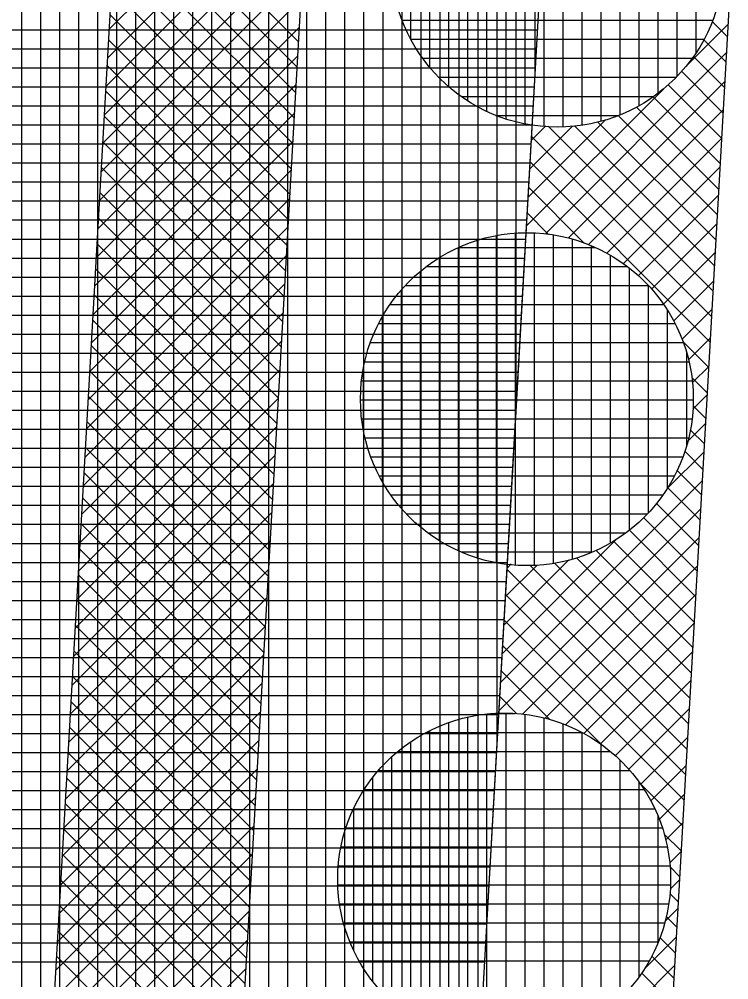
# Model space of a CAD drawing. Extents: x -565346 to -564154, y -1097386 to -1095620.
# Drawn here: x -564276.62 to -564269.15, y -1096875.78 to -1096865.68 of the extents above; entities that cross this region are included whole.
import ezdxf

# ---------------------------------------------------------------- set-up
doc = ezdxf.new("R2010")
doc.units = 0
for name, color, linetype in [('Vrstva 13', 7, 'Continuous'), ('Vrstva 41', 7, 'Continuous'), ('Vrstva 42', 7, 'Continuous'), ('Vrstva 43', 7, 'Continuous'), ('Vrstva 44', 7, 'Continuous')]:
    doc.layers.add(name, color=color, linetype=linetype)

msp = doc.modelspace()

# ---------------------------------------------------------------- linework, layer by layer
at = {"layer": 'Vrstva 13'}
for p, q in [((-564269.4, -1096869.98), (-564261.08, -1096723.43)), ((-564277.71, -1097016.43), (-564269.4, -1096869.98))]:
    msp.add_line(p, q, dxfattribs=at)
at = {"layer": 'Vrstva 41'}
msp.add_lwpolyline([(-564261.274, -1096726.84), (-564263.271, -1096726.726), (-564271.397, -1096869.867), (-564273.472, -1096906.437), (-564271.475, -1096906.55), (-564269.4, -1096869.98)], close=True, dxfattribs=at)
at = {"layer": 'Vrstva 42'}
for p, q in [((-564273.549, -1096863.665), (-564275.672, -1096865.788)), ((-564273.566, -1096863.965), (-564275.689, -1096866.088)), ((-564275.572, -1096864.022), (-564273.677, -1096865.917)), ((-564273.583, -1096864.264), (-564275.706, -1096866.388)), ((-564275.587, -1096864.289), (-564273.692, -1096866.184)), ((-564273.6, -1096864.564), (-564275.723, -1096866.687)), ((-564275.602, -1096864.557), (-564273.707, -1096866.452)), ((-564273.617, -1096864.864), (-564275.74, -1096866.987)), ((-564275.617, -1096864.825), (-564273.722, -1096866.72)), ((-564273.634, -1096865.164), (-564275.757, -1096867.287)), ((-564275.633, -1096865.092), (-564273.738, -1096866.987)), ((-564275.648, -1096865.36), (-564273.753, -1096867.255)), ((-564273.651, -1096865.464), (-564275.774, -1096867.587)), ((-564275.663, -1096865.628), (-564273.768, -1096867.523)), ((-564273.668, -1096865.764), (-564275.791, -1096867.887)), ((-564269.159, -1096865.73), (-564269.612, -1096866.184)), ((-564269.327, -1096865.702), (-564269.166, -1096865.863)), ((-564275.678, -1096865.895), (-564273.783, -1096867.79)), ((-564269.416, -1096865.896), (-564269.181, -1096866.13)), ((-564273.685, -1096866.064), (-564275.808, -1096868.187)), ((-564269.176, -1096866.03), (-564271.081, -1096867.936)), ((-564269.524, -1096866.071), (-564269.197, -1096866.398)), ((-564275.693, -1096866.163), (-564273.798, -1096868.058)), ((-564269.649, -1096866.229), (-564269.212, -1096866.666)), ((-564273.702, -1096866.364), (-564275.825, -1096868.487)), ((-564269.193, -1096866.33), (-564270.843, -1096867.98)), ((-564269.79, -1096866.37), (-564269.227, -1096866.933)), ((-564275.709, -1096866.431), (-564273.814, -1096868.326)), ((-564269.834, -1096866.406), (-564271.283, -1096867.854)), ((-564269.948, -1096866.495), (-564269.242, -1096867.201)), ((-564273.719, -1096866.663), (-564275.842, -1096868.786)), ((-564269.21, -1096866.63), (-564270.629, -1096868.049)), ((-564270.317, -1096866.692), (-564269.273, -1096867.736)), ((-564270.123, -1096866.603), (-564269.257, -1096867.469)), ((-564275.724, -1096866.698), (-564273.829, -1096868.593)), ((-564270.449, -1096866.738), (-564271.266, -1096867.555)), ((-564270.532, -1096866.76), (-564269.288, -1096868.004)), ((-564270.8, -1096866.806), (-564271.249, -1096867.255)), ((-564271.078, -1096866.801), (-564271.232, -1096866.955)), ((-564271.054, -1096866.804), (-564269.318, -1096868.539)), ((-564270.771, -1096866.804), (-564269.303, -1096868.271)), ((-564273.736, -1096866.963), (-564275.859, -1096869.086)), ((-564275.739, -1096866.966), (-564273.844, -1096868.861)), ((-564271.229, -1096866.911), (-564269.333, -1096868.807)), ((-564269.227, -1096866.93), (-564270.436, -1096868.139)), ((-564271.244, -1096867.179), (-564269.349, -1096869.074)), ((-564273.753, -1096867.263), (-564275.876, -1096869.386)), ((-564275.754, -1096867.233), (-564273.859, -1096869.129)), ((-564269.244, -1096867.23), (-564270.261, -1096868.247)), ((-564275.769, -1096867.501), (-564273.874, -1096869.396)), ((-564271.26, -1096867.446), (-564270.673, -1096868.033)), ((-564273.77, -1096867.563), (-564275.893, -1096869.686)), ((-564269.261, -1096867.53), (-564270.104, -1096868.373)), ((-564275.785, -1096867.769), (-564273.89, -1096869.664)), ((-564271.275, -1096867.714), (-564271.048, -1096867.941)), ((-564273.787, -1096867.863), (-564275.91, -1096869.986)), ((-564269.278, -1096867.829), (-564269.964, -1096868.515)), ((-564275.8, -1096868.036), (-564273.905, -1096869.931)), ((-564273.804, -1096868.163), (-564275.927, -1096870.286)), ((-564269.295, -1096868.129), (-564269.839, -1096868.674)), ((-564275.815, -1096868.304), (-564273.92, -1096870.199)), ((-564273.821, -1096868.463), (-564275.944, -1096870.586)), ((-564269.312, -1096868.429), (-564269.732, -1096868.85)), ((-564275.83, -1096868.572), (-564273.935, -1096870.467)), ((-564273.838, -1096868.762), (-564275.961, -1096870.886)), ((-564269.329, -1096868.729), (-564269.644, -1096869.044)), ((-564275.845, -1096868.839), (-564273.95, -1096870.734)), ((-564273.855, -1096869.062), (-564275.978, -1096871.185)), ((-564275.861, -1096869.107), (-564273.965, -1096871.002)), ((-564269.633, -1096869.073), (-564269.364, -1096869.342)), ((-564269.346, -1096869.029), (-564269.576, -1096869.259)), ((-564273.872, -1096869.362), (-564275.995, -1096871.485)), ((-564275.876, -1096869.375), (-564273.981, -1096871.27)), ((-564269.363, -1096869.329), (-564269.534, -1096869.499)), ((-564269.541, -1096869.448), (-564269.379, -1096869.61)), ((-564273.889, -1096869.662), (-564276.013, -1096871.785)), ((-564275.891, -1096869.642), (-564273.996, -1096871.537)), ((-564269.38, -1096869.629), (-564269.53, -1096869.778)), ((-564269.528, -1096869.744), (-564269.394, -1096869.877)), ((-564275.906, -1096869.91), (-564274.011, -1096871.805)), ((-564273.906, -1096869.962), (-564276.03, -1096872.085)), ((-564269.397, -1096869.929), (-564269.583, -1096870.114)), ((-564269.556, -1096869.999), (-564269.409, -1096870.145)), ((-564275.921, -1096870.178), (-564274.026, -1096872.073)), ((-564269.414, -1096870.228), (-564269.801, -1096870.615)), ((-564269.613, -1096870.224), (-564269.425, -1096870.413)), ((-564273.923, -1096870.262), (-564276.047, -1096872.385)), ((-564269.695, -1096870.425), (-564269.44, -1096870.68)), ((-564275.936, -1096870.445), (-564274.041, -1096872.34)), ((-564269.431, -1096870.528), (-564271.555, -1096872.652)), ((-564273.94, -1096870.562), (-564276.064, -1096872.685)), ((-564269.796, -1096870.607), (-564269.455, -1096870.948)), ((-564275.952, -1096870.713), (-564274.057, -1096872.608)), ((-564269.448, -1096870.828), (-564271.572, -1096872.952)), ((-564269.914, -1096870.772), (-564269.47, -1096871.216)), ((-564273.957, -1096870.861), (-564276.081, -1096872.985)), ((-564270.049, -1096870.92), (-564269.485, -1096871.483)), ((-564275.967, -1096870.981), (-564274.072, -1096872.876)), ((-564269.465, -1096871.128), (-564271.322, -1096872.985)), ((-564270.199, -1096871.052), (-564269.5, -1096871.751)), ((-564273.974, -1096871.161), (-564276.098, -1096873.284)), ((-564270.333, -1096871.147), (-564271.538, -1096872.352)), ((-564270.366, -1096871.168), (-564269.516, -1096872.019)), ((-564275.982, -1096871.248), (-564274.087, -1096873.143)), ((-564270.55, -1096871.267), (-564269.531, -1096872.286)), ((-564270.834, -1096871.365), (-564271.521, -1096872.052)), ((-564271.17, -1096871.418), (-564271.504, -1096871.753)), ((-564271.441, -1096871.407), (-564271.487, -1096871.453)), ((-564271.243, -1096871.422), (-564269.576, -1096873.089)), ((-564269.482, -1096871.428), (-564271.084, -1096873.03)), ((-564270.985, -1096871.398), (-564269.561, -1096872.822)), ((-564270.756, -1096871.344), (-564269.546, -1096872.554)), ((-564273.992, -1096871.461), (-564276.115, -1096873.584)), ((-564275.997, -1096871.516), (-564274.102, -1096873.411)), ((-564271.487, -1096871.461), (-564269.592, -1096873.357)), ((-564271.503, -1096871.729), (-564269.607, -1096873.625)), ((-564269.499, -1096871.728), (-564270.87, -1096873.099)), ((-564274.009, -1096871.761), (-564276.132, -1096873.884)), ((-564276.012, -1096871.784), (-564274.117, -1096873.679)), ((-564271.518, -1096871.996), (-564269.622, -1096873.892)), ((-564269.516, -1096872.028), (-564270.677, -1096873.189)), ((-564274.026, -1096872.061), (-564276.149, -1096874.184)), ((-564276.028, -1096872.051), (-564274.133, -1096873.946)), ((-564276.043, -1096872.319), (-564274.148, -1096874.214)), ((-564271.533, -1096872.264), (-564270.497, -1096873.301)), ((-564269.533, -1096872.327), (-564270.502, -1096873.297)), ((-564274.043, -1096872.361), (-564276.166, -1096874.484)), ((-564271.548, -1096872.532), (-564271.037, -1096873.043)), ((-564276.058, -1096872.586), (-564274.163, -1096874.482)), ((-564269.55, -1096872.627), (-564270.345, -1096873.422)), ((-564274.06, -1096872.661), (-564276.183, -1096874.784)), ((-564276.073, -1096872.854), (-564274.178, -1096874.749)), ((-564271.563, -1096872.799), (-564271.381, -1096872.981)), ((-564269.567, -1096872.927), (-564270.205, -1096873.564)), ((-564274.077, -1096872.96), (-564276.2, -1096875.084)), ((-564276.088, -1096873.122), (-564274.193, -1096875.017)), ((-564274.094, -1096873.26), (-564276.217, -1096875.383)), ((-564269.584, -1096873.227), (-564270.08, -1096873.723)), ((-564276.104, -1096873.389), (-564274.208, -1096875.285)), ((-564274.111, -1096873.56), (-564276.234, -1096875.683)), ((-564269.601, -1096873.527), (-564269.973, -1096873.898)), ((-564276.119, -1096873.657), (-564274.224, -1096875.552)), ((-564270.091, -1096873.707), (-564269.637, -1096874.16)), ((-564274.128, -1096873.86), (-564276.251, -1096875.983)), ((-564269.618, -1096873.827), (-564269.884, -1096874.093)), ((-564276.134, -1096873.925), (-564274.239, -1096875.82)), ((-564274.145, -1096874.16), (-564276.268, -1096876.283)), ((-564269.635, -1096874.127), (-564269.816, -1096874.307)), ((-564276.149, -1096874.192), (-564274.254, -1096876.088)), ((-564269.833, -1096874.247), (-564269.652, -1096874.428)), ((-564274.162, -1096874.46), (-564276.285, -1096876.583)), ((-564276.164, -1096874.46), (-564274.269, -1096876.355)), ((-564269.652, -1096874.426), (-564269.774, -1096874.548)), ((-564269.771, -1096874.591), (-564269.668, -1096874.695)), ((-564274.179, -1096874.76), (-564276.302, -1096876.883)), ((-564276.18, -1096874.728), (-564274.284, -1096876.623)), ((-564269.669, -1096874.726), (-564269.77, -1096874.827)), ((-564269.772, -1096874.873), (-564269.683, -1096874.963)), ((-564274.196, -1096875.059), (-564276.319, -1096877.183)), ((-564276.195, -1096874.995), (-564274.3, -1096876.891)), ((-564269.686, -1096875.026), (-564269.822, -1096875.162)), ((-564269.81, -1096875.118), (-564269.698, -1096875.23)), ((-564276.21, -1096875.263), (-564274.315, -1096877.158)), ((-564274.213, -1096875.359), (-564276.336, -1096877.483)), ((-564269.703, -1096875.326), (-564270.038, -1096875.661)), ((-564269.877, -1096875.335), (-564269.713, -1096875.498)), ((-564276.225, -1096875.531), (-564274.33, -1096877.426)), ((-564269.963, -1096875.531), (-564269.728, -1096875.766)), ((-564274.23, -1096875.659), (-564276.353, -1096877.782)), ((-564269.72, -1096875.626), (-564271.72, -1096877.626)), ((-564270.069, -1096875.708), (-564269.743, -1096876.033))]:
    msp.add_line(p, q, dxfattribs=at)
msp.add_lwpolyline([(-564265.767, -1096726.584), (-564267.764, -1096726.471), (-564277.965, -1096906.182), (-564275.968, -1096906.295), (-564273.893, -1096869.725)], close=True, dxfattribs=at)
at = {"layer": 'Vrstva 43'}
for p, q in [((-564271.19, -1096866.235), (-564271.19, -1096742.711)), ((-564271.39, -1096869.758), (-564271.39, -1096746.234)), ((-564271.59, -1096873.282), (-564271.59, -1096749.757)), ((-564271.79, -1096876.805), (-564271.79, -1096753.28)), ((-564271.99, -1096880.329), (-564271.99, -1096756.803)), ((-564272.19, -1096883.852), (-564272.19, -1096760.326)), ((-564272.39, -1096887.375), (-564272.39, -1096763.849)), ((-564272.59, -1096890.899), (-564272.59, -1096767.372)), ((-564272.79, -1096894.422), (-564272.79, -1096770.895)), ((-564272.99, -1096897.946), (-564272.99, -1096774.418)), ((-564273.19, -1096901.469), (-564273.19, -1096777.942)), ((-564273.39, -1096904.992), (-564273.39, -1096781.465)), ((-564273.59, -1096931.471), (-564273.59, -1096784.988)), ((-564273.79, -1096931.459), (-564273.79, -1096788.511)), ((-564273.99, -1096931.448), (-564273.99, -1096792.034)), ((-564274.19, -1096931.437), (-564274.19, -1096795.557)), ((-564274.39, -1096931.425), (-564274.39, -1096799.08)), ((-564274.59, -1096931.414), (-564274.59, -1096802.603)), ((-564274.79, -1096931.403), (-564274.79, -1096806.126)), ((-564274.99, -1096933.194), (-564274.99, -1096809.649)), ((-564275.19, -1096936.717), (-564275.19, -1096813.172)), ((-564275.39, -1096940.239), (-564275.39, -1096816.695)), ((-564275.59, -1096943.762), (-564275.59, -1096820.218)), ((-564275.79, -1096947.285), (-564275.79, -1096823.741)), ((-564275.99, -1096950.808), (-564275.99, -1096827.264)), ((-564276.19, -1096954.331), (-564276.19, -1096830.787)), ((-564276.39, -1096957.854), (-564276.39, -1096834.31)), ((-564276.59, -1096961.376), (-564276.59, -1096837.833)), ((-564278.177, -1096865.79), (-564271.165, -1096865.79)), ((-564278.188, -1096865.99), (-564271.176, -1096865.99)), ((-564278.2, -1096866.19), (-564271.187, -1096866.19)), ((-564278.211, -1096866.39), (-564271.199, -1096866.39)), ((-564278.223, -1096866.59), (-564271.21, -1096866.59)), ((-564278.234, -1096866.79), (-564271.222, -1096866.79)), ((-564278.245, -1096866.99), (-564271.233, -1096866.99)), ((-564278.257, -1096867.19), (-564271.244, -1096867.19)), ((-564278.268, -1096867.39), (-564271.256, -1096867.39)), ((-564278.279, -1096867.59), (-564271.267, -1096867.59)), ((-564278.291, -1096867.79), (-564271.278, -1096867.79)), ((-564278.302, -1096867.99), (-564271.29, -1096867.99)), ((-564278.313, -1096868.19), (-564271.301, -1096868.19)), ((-564278.325, -1096868.39), (-564271.312, -1096868.39)), ((-564278.336, -1096868.59), (-564271.324, -1096868.59)), ((-564278.347, -1096868.79), (-564271.335, -1096868.79)), ((-564278.359, -1096868.99), (-564271.346, -1096868.99)), ((-564278.37, -1096869.19), (-564271.358, -1096869.19)), ((-564278.381, -1096869.39), (-564271.369, -1096869.39)), ((-564278.393, -1096869.59), (-564271.38, -1096869.59)), ((-564278.404, -1096869.79), (-564271.392, -1096869.79)), ((-564278.416, -1096869.99), (-564271.403, -1096869.99)), ((-564278.427, -1096870.19), (-564271.414, -1096870.19)), ((-564278.438, -1096870.39), (-564271.426, -1096870.39)), ((-564278.45, -1096870.59), (-564271.437, -1096870.59)), ((-564278.461, -1096870.79), (-564271.449, -1096870.79)), ((-564278.472, -1096870.99), (-564271.46, -1096870.99)), ((-564278.484, -1096871.19), (-564271.471, -1096871.19)), ((-564278.495, -1096871.39), (-564271.483, -1096871.39)), ((-564278.506, -1096871.59), (-564271.494, -1096871.59)), ((-564278.518, -1096871.79), (-564271.505, -1096871.79)), ((-564278.529, -1096871.99), (-564271.517, -1096871.99)), ((-564278.54, -1096872.19), (-564271.528, -1096872.19)), ((-564278.552, -1096872.39), (-564271.539, -1096872.39)), ((-564278.563, -1096872.59), (-564271.551, -1096872.59)), ((-564278.574, -1096872.79), (-564271.562, -1096872.79)), ((-564278.586, -1096872.99), (-564271.573, -1096872.99)), ((-564278.597, -1096873.19), (-564271.585, -1096873.19)), ((-564278.608, -1096873.39), (-564271.596, -1096873.39)), ((-564278.62, -1096873.59), (-564271.607, -1096873.59)), ((-564278.631, -1096873.79), (-564271.619, -1096873.79)), ((-564278.642, -1096873.99), (-564271.63, -1096873.99)), ((-564278.654, -1096874.19), (-564271.642, -1096874.19)), ((-564278.665, -1096874.39), (-564271.653, -1096874.39)), ((-564278.677, -1096874.59), (-564271.664, -1096874.59)), ((-564278.688, -1096874.79), (-564271.676, -1096874.79)), ((-564278.699, -1096874.99), (-564271.687, -1096874.99)), ((-564278.711, -1096875.19), (-564271.698, -1096875.19)), ((-564278.722, -1096875.39), (-564271.71, -1096875.39)), ((-564278.733, -1096875.59), (-564271.721, -1096875.59))]:
    msp.add_line(p, q, dxfattribs=at)
msp.add_lwpolyline([(-564272.899, -1096931.51), (-564271.475, -1096906.55), (-564273.472, -1096906.437), (-564263.271, -1096726.726), (-564261.274, -1096726.84), (-564260.141, -1096706.872)], dxfattribs=at)
at = {"layer": 'Vrstva 44'}
for p, q in [((-564271.3, -1096863.35), (-564271.3, -1096866.779)), ((-564271.1, -1096863.32), (-564271.1, -1096866.806)), ((-564270.9, -1096863.316), (-564270.9, -1096866.811)), ((-564270.7, -1096863.335), (-564270.7, -1096866.794)), ((-564271.5, -1096863.403), (-564271.5, -1096866.726)), ((-564270.5, -1096863.377), (-564270.5, -1096866.753)), ((-564270.3, -1096863.443), (-564270.3, -1096866.685)), ((-564271.7, -1096863.482), (-564271.7, -1096866.646)), ((-564270.1, -1096863.539), (-564270.1, -1096866.588)), ((-564271.9, -1096863.591), (-564271.9, -1096866.537)), ((-564272.1, -1096863.742), (-564272.1, -1096866.386)), ((-564269.9, -1096863.671), (-564269.9, -1096866.459)), ((-564269.7, -1096863.848), (-564269.7, -1096866.28)), ((-564272.3, -1096863.946), (-564272.3, -1096866.183)), ((-564269.5, -1096864.095), (-564269.5, -1096866.031)), ((-564272.5, -1096864.244), (-564272.5, -1096865.884)), ((-564272.588, -1096865.69), (-564269.323, -1096865.69)), ((-564272.497, -1096865.89), (-564269.415, -1096865.89)), ((-564272.373, -1096866.09), (-564269.54, -1096866.09)), ((-564272.203, -1096866.29), (-564269.71, -1096866.29)), ((-564271.967, -1096866.49), (-564269.944, -1096866.49)), ((-564271.602, -1096866.69), (-564270.313, -1096866.69)), ((-564271.8, -1096868.006), (-564271.8, -1096871.343)), ((-564271.6, -1096867.955), (-564271.6, -1096871.392)), ((-564271.4, -1096867.929), (-564271.4, -1096871.418)), ((-564271.2, -1096867.928), (-564271.2, -1096871.421)), ((-564271, -1096867.948), (-564271, -1096871.402)), ((-564270.8, -1096867.992), (-564270.8, -1096871.357)), ((-564272, -1096868.083), (-564272, -1096871.265)), ((-564271.994, -1096868.08), (-564270.559, -1096868.08)), ((-564270.6, -1096868.06), (-564270.6, -1096871.286)), ((-564272.2, -1096868.188), (-564272.2, -1096871.159)), ((-564270.4, -1096868.162), (-564270.4, -1096871.187)), ((-564272.333, -1096868.28), (-564270.222, -1096868.28)), ((-564270.2, -1096868.296), (-564270.2, -1096871.052)), ((-564272.4, -1096868.335), (-564272.4, -1096871.014)), ((-564272.554, -1096868.48), (-564270, -1096868.48)), ((-564270, -1096868.48), (-564270, -1096870.87)), ((-564272.6, -1096868.53), (-564272.6, -1096870.819)), ((-564272.715, -1096868.68), (-564269.837, -1096868.68)), ((-564272.8, -1096868.816), (-564272.8, -1096870.535)), ((-564269.8, -1096868.738), (-564269.8, -1096870.611)), ((-564272.834, -1096868.88), (-564269.719, -1096868.88)), ((-564272.922, -1096869.08), (-564269.632, -1096869.08)), ((-564269.6, -1096869.178), (-564269.6, -1096870.17)), ((-564272.98, -1096869.28), (-564269.572, -1096869.28)), ((-564273, -1096869.378), (-564273, -1096869.967)), ((-564273.014, -1096869.48), (-564269.538, -1096869.48)), ((-564273.025, -1096869.68), (-564269.528, -1096869.68)), ((-564273.013, -1096869.88), (-564269.541, -1096869.88)), ((-564272.979, -1096870.08), (-564269.576, -1096870.08)), ((-564272.917, -1096870.28), (-564269.635, -1096870.28)), ((-564272.828, -1096870.48), (-564269.725, -1096870.48)), ((-564272.708, -1096870.68), (-564269.847, -1096870.68)), ((-564272.542, -1096870.88), (-564270.01, -1096870.88)), ((-564272.316, -1096871.08), (-564270.235, -1096871.08)), ((-564271.968, -1096871.28), (-564270.586, -1096871.28)), ((-564271.9, -1096873.019), (-564271.9, -1096876.431)), ((-564271.7, -1096872.985), (-564271.7, -1096876.463)), ((-564271.66, -1096872.98), (-564271.399, -1096872.98)), ((-564271.5, -1096872.975), (-564271.5, -1096876.472)), ((-564271.3, -1096872.989), (-564271.3, -1096876.459)), ((-564271.1, -1096873.026), (-564271.1, -1096876.423)), ((-564272.3, -1096873.159), (-564272.3, -1096876.288)), ((-564272.1, -1096873.076), (-564272.1, -1096876.372)), ((-564270.9, -1096873.088), (-564270.9, -1096876.362)), ((-564272.337, -1096873.18), (-564270.693, -1096873.18)), ((-564270.7, -1096873.177), (-564270.7, -1096876.27)), ((-564272.5, -1096873.279), (-564272.5, -1096876.17)), ((-564270.5, -1096873.302), (-564270.5, -1096876.147)), ((-564272.7, -1096873.436), (-564272.7, -1096876.011)), ((-564272.634, -1096873.38), (-564270.397, -1096873.38)), ((-564270.3, -1096873.467), (-564270.3, -1096875.98)), ((-564272.9, -1096873.656), (-564272.9, -1096875.792)), ((-564272.839, -1096873.58), (-564270.194, -1096873.58)), ((-564270.1, -1096873.699), (-564270.1, -1096875.75)), ((-564272.987, -1096873.78), (-564270.045, -1096873.78)), ((-564273.1, -1096873.98), (-564273.1, -1096875.466)), ((-564273.1, -1096873.98), (-564269.934, -1096873.98)), ((-564269.9, -1096874.056), (-564269.9, -1096875.39)), ((-564273.178, -1096874.18), (-564269.853, -1096874.18)), ((-564273.23, -1096874.38), (-564269.802, -1096874.38)), ((-564273.259, -1096874.58), (-564269.774, -1096874.58)), ((-564273.265, -1096874.78), (-564269.769, -1096874.78)), ((-564273.247, -1096874.98), (-564269.786, -1096874.98)), ((-564273.204, -1096875.18), (-564269.827, -1096875.18)), ((-564273.137, -1096875.38), (-564269.896, -1096875.38)), ((-564273.042, -1096875.58), (-564269.992, -1096875.58))]:
    msp.add_line(p, q, dxfattribs=at)
for centre in [(-564270.956, -1096865.064), (-564271.277, -1096869.674), (-564271.516, -1096874.724)]:
    msp.add_circle(centre, 1.75, dxfattribs=at)

doc.saveas('drawing.dxf')
